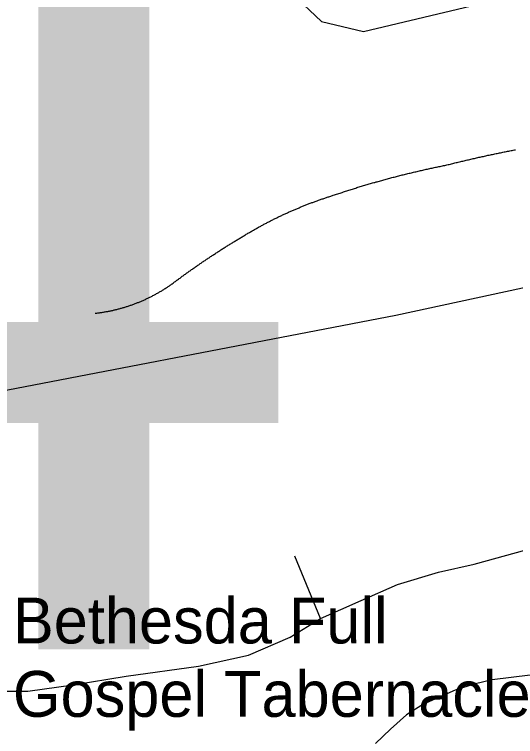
# Model space of a CAD drawing. Extents: x 1268485 to 1426702, y 514839 to 616766.
# Drawn here: x 1373711 to 1374608, y 544728 to 546020 of the extents above; entities that cross this region are included whole.
import ezdxf

# ---------------------------------------------------------------- set-up
doc = ezdxf.new("R2010")
doc.units = 0
for name, color, linetype in [('Old_Level_22', 7, 'Continuous'), ('Old_Level_3', 7, 'Continuous'), ('Old_Level_35', 7, 'Continuous'), ('Old_Level_56', 7, 'Continuous'), ('Old_Level_59', 7, 'Continuous'), ('Old_Level_62', 7, 'Continuous')]:
    doc.layers.add(name, color=color, linetype=linetype)

msp = doc.modelspace()

# ---------------------------------------------------------------- linework, layer by layer
at = {"layer": 'Old_Level_35'}
msp.add_line((1374258.96, 544939.395), (1374213.029, 545051.148), dxfattribs=at)
for points in [[(1374483.493, 545750.273), (1374485.543, 545750.734), (1374487.594, 545751.298), (1374489.644, 545751.811), (1374491.592, 545752.324), (1374493.643, 545752.836), (1374495.796, 545753.297), (1374497.744, 545753.81), (1374499.794, 545754.322), (1374501.845, 545754.835), (1374503.895, 545755.297), (1374505.843, 545755.809), (1374507.996, 545756.322), (1374510.047, 545756.732), (1374511.995, 545757.245), (1374514.045, 545757.757), (1374516.096, 545758.27), (1374518.146, 545758.68), (1374520.094, 545759.193), (1374522.247, 545759.705), (1374524.298, 545760.116), (1374526.246, 545760.628), (1374528.399, 545761.141), (1374530.347, 545761.551), (1374532.397, 545762.064), (1374534.55, 545762.524), (1374536.498, 545762.935), (1374538.549, 545763.447), (1374540.6, 545763.857), (1374542.65, 545764.37), (1374544.701, 545764.832), (1374546.751, 545765.242), (1374548.802, 545765.703), (1374550.852, 545766.113), (1374552.903, 545766.625), (1374554.851, 545767.087), (1374557.004, 545767.497), (1374558.952, 545767.958), (1374561.105, 545768.368), (1374563.155, 545768.83), (1374565.103, 545769.24), (1374567.256, 545769.701), (1374569.204, 545770.111), (1374571.357, 545770.573), (1374573.408, 545770.983), (1374575.458, 545771.393), (1374577.509, 545771.803), (1374579.457, 545772.264), (1374581.61, 545772.675), (1374583.66, 545773.085), (1374585.711, 545773.495), (1374587.761, 545773.957), (1374589.915, 545774.315), (1374591.863, 545774.725), (1374593.913, 545775.135), (1374595.964, 545775.545), (1374598.014, 545775.955), (1374600.167, 545776.365), (1374602.115, 545776.776), (1374604.268, 545777.135), (1374606.216, 545777.545), (1374608.369, 545777.955)], [(1374282.131, 545696.395), (1374284.079, 545697.062), (1374286.13, 545697.728), (1374288.078, 545698.446), (1374290.128, 545699.061), (1374292.076, 545699.728), (1374294.127, 545700.445), (1374296.075, 545701.061), (1374298.125, 545701.727), (1374300.176, 545702.393), (1374302.124, 545703.059), (1374304.174, 545703.675), (1374306.122, 545704.29), (1374308.173, 545705.007), (1374310.121, 545705.623), (1374312.171, 545706.238), (1374314.119, 545706.853), (1374316.17, 545707.57), (1374318.118, 545708.186), (1374320.271, 545708.801), (1374322.219, 545709.416), (1374324.27, 545710.083), (1374326.218, 545710.698), (1374328.268, 545711.313), (1374330.216, 545711.877), (1374332.267, 545712.492), (1374334.215, 545713.107), (1374336.368, 545713.774), (1374338.418, 545714.337), (1374340.366, 545714.952), (1374342.417, 545715.568), (1374344.365, 545716.132), (1374346.415, 545716.747), (1374348.466, 545717.31), (1374350.516, 545717.875), (1374352.464, 545718.49), (1374354.515, 545719.053), (1374356.463, 545719.618), (1374358.616, 545720.233), (1374360.666, 545720.796), (1374362.614, 545721.361), (1374364.665, 545721.924), (1374366.613, 545722.488), (1374368.766, 545723.052), (1374370.714, 545723.616), (1374372.764, 545724.18), (1374374.712, 545724.744), (1374376.865, 545725.308), (1374378.916, 545725.872), (1374380.864, 545726.384), (1374383.017, 545726.948), (1374384.965, 545727.512), (1374387.015, 545728.025), (1374388.963, 545728.588), (1374391.117, 545729.05), (1374393.167, 545729.614), (1374395.115, 545730.126), (1374397.268, 545730.691), (1374399.216, 545731.203), (1374401.267, 545731.767), (1374403.42, 545732.228), (1374405.368, 545732.741), (1374407.418, 545733.254), (1374409.469, 545733.766), (1374411.519, 545734.227), (1374413.672, 545734.74), (1374415.62, 545735.253), (1374417.671, 545735.765), (1374419.721, 545736.227), (1374421.772, 545736.74), (1374423.72, 545737.252), (1374425.873, 545737.765), (1374427.923, 545738.226), (1374429.974, 545738.688), (1374432.024, 545739.2), (1374434.075, 545739.713), (1374436.125, 545740.123), (1374438.176, 545740.636), (1374440.227, 545741.046), (1374442.277, 545741.558), (1374444.328, 545742.019), (1374446.378, 545742.429), (1374448.531, 545742.942), (1374450.479, 545743.352), (1374452.632, 545743.814), (1374454.58, 545744.275), (1374456.733, 545744.685), (1374458.784, 545745.198), (1374460.732, 545745.608), (1374462.885, 545746.069), (1374464.833, 545746.48), (1374466.986, 545746.89), (1374469.036, 545747.3), (1374471.087, 545747.761), (1374473.24, 545748.171), (1374475.29, 545748.633), (1374477.341, 545748.991), (1374479.391, 545749.453), (1374481.545, 545749.863), (1374483.493, 545750.273)], [(1374135.212, 545631.855), (1374136.647, 545632.676), (1374138.082, 545633.496), (1374139.518, 545634.316), (1374140.85, 545635.136), (1374142.388, 545635.956), (1374143.721, 545636.725), (1374145.157, 545637.494), (1374146.592, 545638.315), (1374148.027, 545639.135), (1374149.36, 545639.852), (1374150.898, 545640.673), (1374152.231, 545641.441), (1374153.666, 545642.261), (1374155.102, 545642.979), (1374156.537, 545643.748), (1374157.972, 545644.569), (1374159.408, 545645.337), (1374160.843, 545646.055), (1374162.278, 545646.824), (1374163.714, 545647.542), (1374165.149, 545648.31), (1374166.585, 545649.08), (1374168.02, 545649.797), (1374169.455, 545650.566), (1374170.891, 545651.233), (1374172.326, 545652.001), (1374173.864, 545652.771), (1374175.299, 545653.488), (1374176.735, 545654.206), (1374178.272, 545654.924), (1374179.605, 545655.641), (1374181.143, 545656.307), (1374182.579, 545657.077), (1374184.014, 545657.743), (1374185.449, 545658.461), (1374186.987, 545659.178), (1374188.423, 545659.896), (1374189.858, 545660.563), (1374191.396, 545661.229), (1374192.831, 545661.946), (1374194.267, 545662.613), (1374195.702, 545663.331), (1374197.24, 545663.997), (1374198.778, 545664.612), (1374200.213, 545665.33), (1374201.751, 545665.997), (1374203.084, 545666.612), (1374204.622, 545667.329), (1374206.16, 545667.945), (1374207.595, 545668.611), (1374209.133, 545669.226), (1374210.671, 545669.893), (1374212.106, 545670.559), (1374213.644, 545671.174), (1374215.079, 545671.789), (1374216.617, 545672.456), (1374218.155, 545673.071), (1374219.59, 545673.686), (1374221.128, 545674.301), (1374222.666, 545674.916), (1374224.102, 545675.582), (1374225.64, 545676.198), (1374227.075, 545676.813), (1374228.613, 545677.377), (1374230.151, 545677.992), (1374231.586, 545678.556), (1374233.124, 545679.171), (1374234.662, 545679.735), (1374236.097, 545680.401), (1374237.635, 545680.914), (1374239.173, 545681.581), (1374240.711, 545682.144), (1374242.249, 545682.708), (1374243.787, 545683.272), (1374245.222, 545683.836), (1374246.76, 545684.4), (1374248.298, 545684.964), (1374249.836, 545685.477), (1374251.374, 545686.04), (1374252.911, 545686.604), (1374254.347, 545687.117), (1374255.885, 545687.68), (1374257.525, 545688.245), (1374258.96, 545688.757), (1374260.498, 545689.321), (1374262.139, 545689.833), (1374263.677, 545690.398), (1374265.112, 545690.859), (1374266.65, 545691.371), (1374268.29, 545691.936), (1374269.726, 545692.448), (1374271.264, 545692.961), (1374272.904, 545693.422), (1374274.339, 545693.935), (1374275.877, 545694.447), (1374277.518, 545694.96), (1374278.953, 545695.422), (1374280.593, 545695.934), (1374282.131, 545696.395)], [(1373993.828, 545538.249), (1373995.263, 545539.274), (1373996.596, 545540.3), (1373998.032, 545541.325), (1373999.365, 545542.299), (1374000.8, 545543.375), (1374002.133, 545544.401), (1374003.466, 545545.374), (1374004.901, 545546.451), (1374006.234, 545547.425), (1374007.772, 545548.45), (1374009.105, 545549.424), (1374010.54, 545550.45), (1374011.873, 545551.526), (1374013.206, 545552.5), (1374014.641, 545553.526), (1374015.974, 545554.499), (1374017.409, 545555.524), (1374018.742, 545556.499), (1374020.075, 545557.524), (1374021.613, 545558.498), (1374023.048, 545559.523), (1374024.381, 545560.497), (1374025.714, 545561.523), (1374027.149, 545562.445), (1374028.482, 545563.419), (1374030.02, 545564.444), (1374031.353, 545565.419), (1374032.788, 545566.444), (1374034.121, 545567.367), (1374035.659, 545568.392), (1374036.992, 545569.365), (1374038.324, 545570.288), (1374039.76, 545571.313), (1374041.298, 545572.236), (1374042.631, 545573.261), (1374043.963, 545574.236), (1374045.501, 545575.209), (1374046.834, 545576.184), (1374048.269, 545577.107), (1374049.705, 545578.08), (1374051.14, 545579.055), (1374052.473, 545579.977), (1374054.011, 545580.951), (1374055.344, 545581.925), (1374056.779, 545582.899), (1374058.214, 545583.822), (1374059.65, 545584.796), (1374061.085, 545585.77), (1374062.521, 545586.692), (1374063.853, 545587.615), (1374065.391, 545588.538), (1374066.724, 545589.512), (1374068.262, 545590.435), (1374069.595, 545591.358), (1374071.133, 545592.331), (1374072.466, 545593.254), (1374074.003, 545594.177), (1374075.336, 545595.151), (1374076.874, 545596.074), (1374078.207, 545596.997), (1374079.745, 545597.919), (1374081.078, 545598.893), (1374082.616, 545599.765), (1374084.051, 545600.688), (1374085.486, 545601.61), (1374087.024, 545602.584), (1374088.357, 545603.456), (1374089.895, 545604.378), (1374091.228, 545605.301), (1374092.766, 545606.172), (1374094.201, 545607.147), (1374095.636, 545608.018), (1374097.174, 545608.94), (1374098.507, 545609.812), (1374100.045, 545610.735), (1374101.48, 545611.606), (1374102.916, 545612.581), (1374104.351, 545613.452), (1374105.889, 545614.323), (1374107.222, 545615.246), (1374108.76, 545616.117), (1374110.298, 545616.989), (1374111.733, 545617.86), (1374113.168, 545618.835), (1374114.604, 545619.706), (1374116.142, 545620.578), (1374117.577, 545621.449), (1374119.012, 545622.321), (1374120.55, 545623.192), (1374121.986, 545624.063), (1374123.524, 545624.935), (1374124.856, 545625.806), (1374126.394, 545626.677), (1374127.83, 545627.549), (1374129.368, 545628.42), (1374130.905, 545629.292), (1374132.341, 545630.163), (1374133.776, 545630.984), (1374135.212, 545631.855)], [(1373856.033, 545485.397), (1373857.468, 545485.551), (1373859.006, 545485.756), (1373860.544, 545485.961), (1373861.98, 545486.114), (1373863.518, 545486.319), (1373864.953, 545486.576), (1373866.491, 545486.729), (1373868.029, 545486.986), (1373869.464, 545487.191), (1373871.002, 545487.447), (1373872.335, 545487.704), (1373873.873, 545487.96), (1373875.411, 545488.267), (1373876.846, 545488.524), (1373878.384, 545488.729), (1373879.922, 545489.088), (1373881.357, 545489.395), (1373882.792, 545489.703), (1373884.228, 545489.959), (1373885.766, 545490.318), (1373887.201, 545490.625), (1373888.739, 545490.933), (1373890.174, 545491.241), (1373891.61, 545491.651), (1373893.148, 545492.01), (1373894.583, 545492.368), (1373896.018, 545492.676), (1373897.454, 545493.086), (1373898.992, 545493.496), (1373900.324, 545493.855), (1373901.862, 545494.265), (1373903.298, 545494.676), (1373904.733, 545495.086), (1373906.271, 545495.496), (1373907.604, 545495.957), (1373909.142, 545496.367), (1373910.474, 545496.829), (1373912.012, 545497.239), (1373913.345, 545497.751), (1373914.883, 545498.212), (1373916.216, 545498.674), (1373917.754, 545499.187), (1373919.087, 545499.648), (1373920.522, 545500.109), (1373921.957, 545500.622), (1373923.393, 545501.135), (1373924.828, 545501.698), (1373926.263, 545502.211), (1373927.596, 545502.775), (1373929.032, 545503.236), (1373930.467, 545503.8), (1373931.902, 545504.364), (1373933.235, 545504.928), (1373934.671, 545505.492), (1373936.003, 545506.056), (1373937.336, 545506.619), (1373938.874, 545507.235), (1373940.207, 545507.799), (1373941.642, 545508.414), (1373942.975, 545509.08), (1373944.411, 545509.695), (1373945.743, 545510.31), (1373947.076, 545510.926), (1373948.512, 545511.541), (1373949.844, 545512.258), (1373951.075, 545512.874), (1373952.51, 545513.54), (1373953.843, 545514.206), (1373955.278, 545514.873), (1373956.611, 545515.539), (1373957.841, 545516.257), (1373959.277, 545516.924), (1373960.61, 545517.641), (1373961.84, 545518.359), (1373963.275, 545519.077), (1373964.608, 545519.794), (1373965.839, 545520.512), (1373967.274, 545521.23), (1373968.504, 545521.998), (1373969.837, 545522.768), (1373971.17, 545523.485), (1373972.503, 545524.254), (1373973.733, 545525.023), (1373974.963, 545525.792), (1373976.399, 545526.561), (1373977.629, 545527.381), (1373978.859, 545528.202), (1373980.09, 545529.022), (1373981.422, 545529.79), (1373982.755, 545530.611), (1373983.986, 545531.431), (1373985.216, 545532.251), (1373986.549, 545533.071), (1373987.779, 545533.943), (1373989.009, 545534.763), (1373990.24, 545535.634), (1373991.47, 545536.506), (1373992.7, 545537.377), (1373993.828, 545538.249)], [(1374258.96, 544939.395), (1374331.754, 544971.485), (1374397.166, 544999.885), (1374470.369, 545022.184), (1374534.345, 545036.692), (1374627.337, 545062.067), (1374686.597, 545089.8), (1374733.759, 545132.144), (1374794.146, 545222.777)], [(1373488.375, 544891.053), (1373561.886, 544848.556), (1373610.996, 544829.127), (1373658.465, 544814.518), (1373695.17, 544809.084), (1373735.257, 544809.084), (1373816.253, 544820.618), (1373911.295, 544835.997), (1374041.093, 544854.195), (1374130.495, 544873.726), (1374204.622, 544905.869), (1374258.96, 544939.395)]]:
    msp.add_lwpolyline(points, dxfattribs=at)
at = {"layer": 'Old_Level_56'}
msp.add_lwpolyline([(1376733.327, 547715.495), (1376718.392, 547093.504), (1376706.141, 546495.47), (1376561.962, 546400.527), (1376361.652, 546290.507), (1375952.679, 546063.03), (1375431.721, 545739.562), (1375310.509, 545682.174), (1375240.101, 545663.582), (1374393.831, 545481.127), (1373556.2, 545320.307), (1372885.187, 545196.152), (1372714.898, 545185.774), (1371883.927, 545156.882)], dxfattribs=at)
at = {"layer": 'Old_Level_59'}
msp.add_lwpolyline([(1372552.73, 545010.252), (1372626.782, 545068.078), (1372766.516, 545156.54), (1372826.402, 545196.49), (1372894.843, 545476.142), (1372903.398, 545516.093), (1373067.372, 545657.346), (1373138.665, 545688.735), (1373167.183, 545740.1), (1373192.895, 545996.079), (1373215.662, 546059.702), (1373295.51, 546142.456), (1373355.396, 546182.407), (1373503.685, 546230.918), (1373731.822, 546382.159), (1373793.902, 546384.397), (1374089.895, 546217.587), (1374154.897, 546107.986), (1374260.908, 546007.408), (1374335.855, 545989.466), (1374564.84, 546043.687), (1374651.84, 546057.749)], dxfattribs=at)
at = {"layer": 'Old_Level_62'}
msp.add_lwpolyline([(1374634.616, 544837.894), (1374566.436, 544829.384), (1374534.243, 544821.848), (1374499.999, 544811.032), (1374443.507, 544785.913), (1374413.057, 544766.843), (1374384.555, 544741.16), (1374357.898, 544715.426)], dxfattribs=at)

# ---------------------------------------------------------------- texts
at = {"layer": 'Old_Level_22'}
for s, p in [('Bethesda Full', (1373708.629, 544894.669)), ('Gospel Tabernacle', (1373708.629, 544763.436))]:
    msp.add_text(s, height=82.02083, dxfattribs=at).set_placement(p)
at = {"layer": 'Old_Level_3'}
msp.add_text('B-4753', height=1788.0542, dxfattribs=at).set_placement((1370532.969, 544884.449))

doc.saveas('drawing.dxf')
